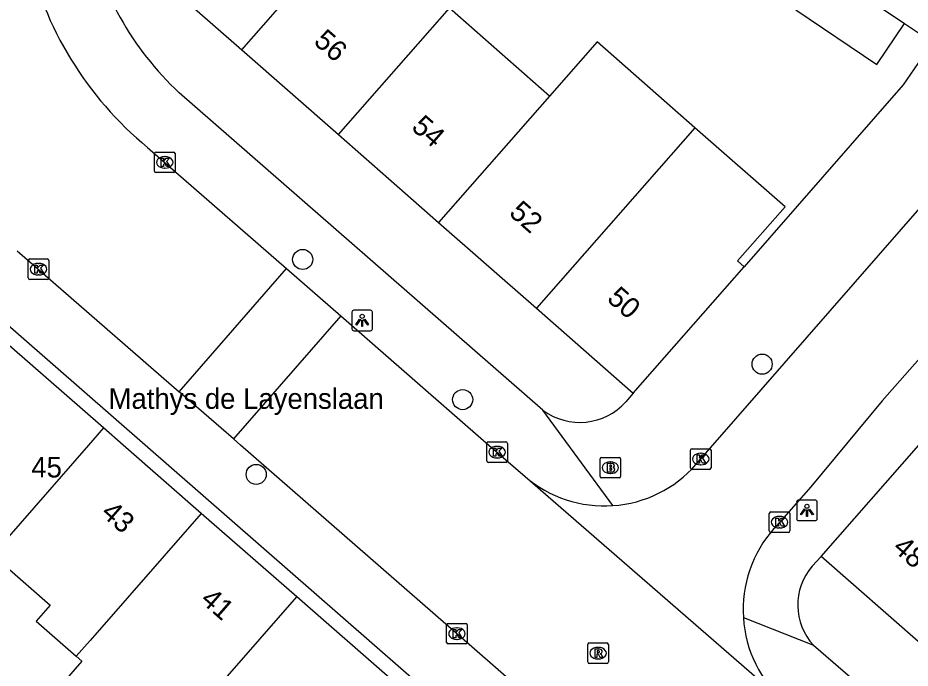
# Model space of a CAD drawing. Extents: x 160026 to 161302, y 384757 to 385701.
# Drawn here: x 160151.26 to 160194.63, y 385239.15 to 385270.78 of the extents above; entities that cross this region are included whole.
import ezdxf

# ---------------------------------------------------------------- set-up
doc = ezdxf.new("R2010")
doc.units = 0
for name, color, linetype in [('IMGEO_Boom', 7, 'Continuous'), ('IMGEO_Brandkraan', 7, 'Continuous'), ('IMGEO_Kolk', 7, 'Continuous'), ('IMGEO_Lichtpunt', 7, 'Continuous'), ('IMGEO_Muur', 7, 'Continuous'), ('IMGEO_Openbare_ruimte_label', 7, 'Continuous'), ('IMGEO_Pand', 7, 'Continuous'), ('IMGEO_Pand_nummerreeks', 7, 'Continuous'), ('IMGEO_Rijbaan_lokaal_gesloten', 7, 'Continuous'), ('IMGEO_Rijbaan_lokaal_open', 7, 'Continuous'), ('IMGEO_Rioolput', 7, 'Continuous'), ('IMGEO_Voetpad_open', 7, 'Continuous')]:
    doc.layers.add(name, color=color, linetype=linetype)

msp = doc.modelspace()

# ---------------------------------------------------------------- linework, layer by layer
at = {"layer": 'IMGEO_Boom'}
for centre in [(160165.104, 385259.028), (160187.438, 385253.935), (160172.88, 385252.211), (160162.845, 385248.574)]:
    msp.add_circle(centre, 0.489, dxfattribs=at)
at = {"layer": 'IMGEO_Brandkraan'}
for p, q in [((160179.558, 385248.475), (160179.558, 385249.327)), ((160179.633, 385249.401), (160180.485, 385249.401)), ((160180.046, 385249.181), (160180.071, 385249.181)), ((160180.559, 385249.327), (160180.559, 385248.475)), ((160180.485, 385248.401), (160179.633, 385248.401)), ((160180.069, 385248.621), (160180.044, 385248.621))]:
    msp.add_line(p, q, dxfattribs=at)
for points in [[(160179.558, 385248.475), (160179.558, 385249.327)], [(160179.633, 385249.401), (160180.485, 385249.401)], [(160180.559, 385249.327), (160180.559, 385248.475)], [(160179.906, 385249.101), (160179.906, 385248.701), (160180.119, 385248.701)], [(160180.137, 385249.101), (160179.906, 385249.101)], [(160180.085, 385249.02), (160180.031, 385249.02), (160180.031, 385248.944)], [(160180.031, 385248.944), (160180.084, 385248.944)], [(160180.093, 385248.868), (160180.031, 385248.868), (160180.031, 385248.787)], [(160180.031, 385248.787), (160180.093, 385248.787)], [(160180.485, 385248.401), (160179.633, 385248.401)]]:
    msp.add_lwpolyline(points, dxfattribs=at)
for centre, radius, start, end in [((160179.635, 385249.325), 0.0765, 91.552, 178.448), ((160179.635, 385249.325), 0.0765, 91.552, 178.448), ((160180.483, 385249.325), 0.0765, 1.552, 88.448), ((160180.483, 385249.325), 0.0765, 1.552, 88.448), ((160180.086, 385248.982), 0.0379, 267.8285, 90.9355), ((160180.094, 385248.827), 0.0404, 269.8759, 90.5077), ((160180.141, 385248.956), 0.145, 59.4692, 91.5367), ((160180.166, 385249.003), 0.0922, 285.5137, 58.1501), ((160180.171, 385248.811), 0.105, 301.3115, 78.989), ((160179.635, 385248.477), 0.0765, 181.552, 268.448), ((160179.635, 385248.477), 0.0765, 181.552, 268.448), ((160180.125, 385248.952), 0.251, 268.6676, 293.5347), ((160180.483, 385248.477), 0.0765, 271.552, 358.448), ((160180.483, 385248.477), 0.0765, 271.552, 358.448)]:
    msp.add_arc(centre, radius, start, end, dxfattribs=at)
for centre, major_axis, ratio, start_param, end_param in [((160180.045, 385248.901), (-0.387, 0.002), 0.722429, 4.712389, 7.853982), ((160180.07, 385248.901), (-0.39, 0.002), 0.717154, 1.570796, 4.712389)]:
    msp.add_ellipse(centre, major_axis=major_axis, ratio=ratio, start_param=start_param, end_param=end_param, dxfattribs=at)
at = {"layer": 'IMGEO_Kolk'}
for p, q in [((160157.899, 385263.323), (160157.899, 385264.175)), ((160157.974, 385264.249), (160158.826, 385264.249)), ((160158.387, 385264.029), (160158.412, 385264.029)), ((160158.9, 385264.175), (160158.9, 385263.323)), ((160158.826, 385263.249), (160157.974, 385263.249)), ((160158.41, 385263.469), (160158.385, 385263.469)), ((160151.761, 385258.129), (160151.761, 385258.981)), ((160151.836, 385259.055), (160152.688, 385259.055)), ((160152.249, 385258.835), (160152.274, 385258.835)), ((160152.762, 385258.981), (160152.762, 385258.129)), ((160152.688, 385258.055), (160151.836, 385258.055)), ((160152.272, 385258.275), (160152.247, 385258.275)), ((160174.054, 385249.23), (160174.054, 385250.082)), ((160174.129, 385250.156), (160174.981, 385250.156)), ((160175.055, 385250.082), (160175.055, 385249.23)), ((160174.542, 385249.936), (160174.567, 385249.936)), ((160183.954, 385248.894), (160183.954, 385249.746)), ((160184.029, 385249.82), (160184.881, 385249.82)), ((160184.955, 385249.746), (160184.955, 385248.894)), ((160174.565, 385249.376), (160174.54, 385249.376)), ((160184.442, 385249.6), (160184.467, 385249.6)), ((160174.981, 385249.156), (160174.129, 385249.156)), ((160184.881, 385248.82), (160184.029, 385248.82)), ((160184.465, 385249.04), (160184.44, 385249.04)), ((160187.785, 385245.824), (160187.785, 385246.676)), ((160187.86, 385246.75), (160188.712, 385246.75)), ((160188.786, 385246.676), (160188.786, 385245.824)), ((160188.273, 385246.53), (160188.298, 385246.53)), ((160188.712, 385245.75), (160187.86, 385245.75)), ((160188.296, 385245.97), (160188.271, 385245.97)), ((160172.102, 385240.404), (160172.102, 385241.256)), ((160172.177, 385241.33), (160173.029, 385241.33)), ((160172.59, 385241.11), (160172.615, 385241.11)), ((160173.103, 385241.256), (160173.103, 385240.404)), ((160172.613, 385240.55), (160172.588, 385240.55)), ((160173.029, 385240.33), (160172.177, 385240.33))]:
    msp.add_line(p, q, dxfattribs=at)
for points in [[(160157.899, 385263.323), (160157.899, 385264.175)], [(160157.974, 385264.249), (160158.826, 385264.249)], [(160158.22, 385263.949), (160158.343, 385263.949), (160158.343, 385263.798), (160158.473, 385263.949), (160158.637, 385263.949), (160158.491, 385263.798), (160158.644, 385263.549), (160158.492, 385263.549), (160158.407, 385263.713), (160158.343, 385263.646), (160158.343, 385263.549), (160158.22, 385263.549), (160158.22, 385263.949)], [(160158.9, 385264.175), (160158.9, 385263.323)], [(160158.826, 385263.249), (160157.974, 385263.249)], [(160151.761, 385258.129), (160151.761, 385258.981)], [(160151.836, 385259.055), (160152.688, 385259.055)], [(160152.082, 385258.755), (160152.205, 385258.755), (160152.205, 385258.604), (160152.335, 385258.755), (160152.499, 385258.755), (160152.353, 385258.604), (160152.506, 385258.355), (160152.354, 385258.355), (160152.269, 385258.519), (160152.205, 385258.452), (160152.205, 385258.355), (160152.082, 385258.355), (160152.082, 385258.755)], [(160152.762, 385258.981), (160152.762, 385258.129)], [(160152.688, 385258.055), (160151.836, 385258.055)], [(160174.054, 385249.23), (160174.054, 385250.082)], [(160174.129, 385250.156), (160174.981, 385250.156)], [(160175.055, 385250.082), (160175.055, 385249.23)], [(160174.375, 385249.856), (160174.498, 385249.856), (160174.498, 385249.705), (160174.628, 385249.856), (160174.792, 385249.856), (160174.646, 385249.705), (160174.799, 385249.456), (160174.647, 385249.456), (160174.562, 385249.62), (160174.498, 385249.553), (160174.498, 385249.456), (160174.375, 385249.456), (160174.375, 385249.856)], [(160183.954, 385248.894), (160183.954, 385249.746)], [(160184.029, 385249.82), (160184.881, 385249.82)], [(160184.955, 385249.746), (160184.955, 385248.894)], [(160184.275, 385249.52), (160184.398, 385249.52), (160184.398, 385249.369), (160184.528, 385249.52), (160184.692, 385249.52), (160184.546, 385249.369), (160184.699, 385249.12), (160184.547, 385249.12), (160184.462, 385249.284), (160184.398, 385249.217), (160184.398, 385249.12), (160184.275, 385249.12), (160184.275, 385249.52)], [(160174.981, 385249.156), (160174.129, 385249.156)], [(160184.881, 385248.82), (160184.029, 385248.82)], [(160187.785, 385245.824), (160187.785, 385246.676)], [(160187.86, 385246.75), (160188.712, 385246.75)], [(160188.786, 385246.676), (160188.786, 385245.824)], [(160188.106, 385246.45), (160188.229, 385246.45), (160188.229, 385246.299), (160188.359, 385246.45), (160188.523, 385246.45), (160188.377, 385246.299), (160188.53, 385246.05), (160188.378, 385246.05), (160188.293, 385246.214), (160188.229, 385246.147), (160188.229, 385246.05), (160188.106, 385246.05), (160188.106, 385246.45)], [(160188.712, 385245.75), (160187.86, 385245.75)], [(160172.102, 385240.404), (160172.102, 385241.256)], [(160172.177, 385241.33), (160173.029, 385241.33)], [(160172.423, 385241.03), (160172.546, 385241.03), (160172.546, 385240.879), (160172.676, 385241.03), (160172.84, 385241.03), (160172.694, 385240.879), (160172.847, 385240.63), (160172.695, 385240.63), (160172.61, 385240.794), (160172.546, 385240.727), (160172.546, 385240.63), (160172.423, 385240.63), (160172.423, 385241.03)], [(160173.103, 385241.256), (160173.103, 385240.404)], [(160173.029, 385240.33), (160172.177, 385240.33)]]:
    msp.add_lwpolyline(points, dxfattribs=at)
for centre, start, end in [((160157.976, 385264.173), 91.552, 178.448), ((160157.976, 385264.173), 91.552, 178.448), ((160158.824, 385264.173), 1.552, 88.448), ((160158.824, 385264.173), 1.552, 88.448), ((160157.976, 385263.325), 181.552, 268.448), ((160157.976, 385263.325), 181.552, 268.448), ((160158.824, 385263.325), 271.552, 358.448), ((160158.824, 385263.325), 271.552, 358.448), ((160151.838, 385258.979), 91.552, 178.448), ((160151.838, 385258.979), 91.552, 178.448), ((160152.686, 385258.979), 1.552, 88.448), ((160152.686, 385258.979), 1.552, 88.448), ((160151.838, 385258.131), 181.552, 268.448), ((160151.838, 385258.131), 181.552, 268.448), ((160152.686, 385258.131), 271.552, 358.448), ((160152.686, 385258.131), 271.552, 358.448), ((160174.131, 385250.08), 91.552, 178.448), ((160174.131, 385250.08), 91.552, 178.448), ((160174.979, 385250.08), 1.552, 88.448), ((160174.979, 385250.08), 1.552, 88.448), ((160184.031, 385249.744), 91.552, 178.448), ((160184.031, 385249.744), 91.552, 178.448), ((160184.879, 385249.744), 1.552, 88.448), ((160184.879, 385249.744), 1.552, 88.448), ((160174.131, 385249.232), 181.552, 268.448), ((160174.131, 385249.232), 181.552, 268.448), ((160174.979, 385249.232), 271.552, 358.448), ((160174.979, 385249.232), 271.552, 358.448), ((160184.031, 385248.896), 181.552, 268.448), ((160184.031, 385248.896), 181.552, 268.448), ((160184.879, 385248.896), 271.552, 358.448), ((160184.879, 385248.896), 271.552, 358.448), ((160187.862, 385246.674), 91.552, 178.448), ((160187.862, 385246.674), 91.552, 178.448), ((160188.71, 385246.674), 1.552, 88.448), ((160188.71, 385246.674), 1.552, 88.448), ((160187.862, 385245.826), 181.552, 268.448), ((160187.862, 385245.826), 181.552, 268.448), ((160188.71, 385245.826), 271.552, 358.448), ((160188.71, 385245.826), 271.552, 358.448), ((160172.179, 385241.254), 91.552, 178.448), ((160172.179, 385241.254), 91.552, 178.448), ((160173.027, 385241.254), 1.552, 88.448), ((160173.027, 385241.254), 1.552, 88.448), ((160172.179, 385240.406), 181.552, 268.448), ((160172.179, 385240.406), 181.552, 268.448), ((160173.027, 385240.406), 271.552, 358.448), ((160173.027, 385240.406), 271.552, 358.448)]:
    msp.add_arc(centre, 0.0765, start, end, dxfattribs=at)
for centre, major_axis, ratio, start_param, end_param in [((160158.386, 385263.749), (-0.387, 0.002), 0.722429, 4.712389, 7.853982), ((160158.411, 385263.749), (-0.39, 0.002), 0.717154, 1.570796, 4.712389), ((160152.248, 385258.555), (-0.387, 0.002), 0.722429, 4.712389, 7.853982), ((160152.273, 385258.555), (-0.39, 0.002), 0.717154, 1.570796, 4.712389), ((160174.541, 385249.656), (-0.387, 0.002), 0.722429, 4.712389, 7.853982), ((160174.566, 385249.656), (-0.39, 0.002), 0.717154, 1.570796, 4.712389), ((160184.441, 385249.32), (-0.387, 0.002), 0.722429, 4.712389, 7.853982), ((160184.466, 385249.32), (-0.39, 0.002), 0.717154, 1.570796, 4.712389), ((160188.272, 385246.25), (-0.387, 0.002), 0.722429, 4.712389, 7.853982), ((160188.297, 385246.25), (-0.39, 0.002), 0.717154, 1.570796, 4.712389), ((160172.589, 385240.83), (-0.387, 0.002), 0.722429, 4.712389, 7.853982), ((160172.614, 385240.83), (-0.39, 0.002), 0.717154, 1.570796, 4.712389)]:
    msp.add_ellipse(centre, major_axis=major_axis, ratio=ratio, start_param=start_param, end_param=end_param, dxfattribs=at)
at = {"layer": 'IMGEO_Lichtpunt'}
for p, q in [((160168.398, 385256.56), (160167.59, 385256.56)), ((160168.398, 385256.56), (160167.59, 385256.56)), ((160167.496, 385256.465), (160167.496, 385255.658)), ((160167.496, 385256.465), (160167.496, 385255.658)), ((160168.492, 385255.658), (160168.492, 385256.465)), ((160168.492, 385255.658), (160168.492, 385256.465)), ((160167.59, 385255.564), (160168.398, 385255.564)), ((160167.59, 385255.564), (160168.398, 385255.564)), ((160189.117, 385247.228), (160189.117, 385246.421)), ((160189.117, 385247.228), (160189.117, 385246.421)), ((160190.019, 385247.323), (160189.211, 385247.323)), ((160190.019, 385247.323), (160189.211, 385247.323)), ((160190.113, 385246.421), (160190.113, 385247.228)), ((160190.113, 385246.421), (160190.113, 385247.228)), ((160189.211, 385246.327), (160190.019, 385246.327)), ((160189.211, 385246.327), (160190.019, 385246.327))]:
    msp.add_line(p, q, dxfattribs=at)
for points in [[(160167.87, 385256.129), (160167.909, 385256.101), (160167.721, 385255.839), (160167.683, 385255.866), (160167.87, 385256.129)], [(160168.082, 385256.101), (160168.12, 385256.128), (160168.307, 385255.866), (160168.268, 385255.838), (160168.082, 385256.101)], [(160167.972, 385256.081), (160168.019, 385256.081), (160168.019, 385255.759), (160167.972, 385255.759), (160167.972, 385256.081)], [(160189.491, 385246.892), (160189.53, 385246.864), (160189.342, 385246.602), (160189.304, 385246.629), (160189.491, 385246.892)], [(160189.593, 385246.844), (160189.64, 385246.844), (160189.64, 385246.522), (160189.593, 385246.522), (160189.593, 385246.844)], [(160189.703, 385246.864), (160189.741, 385246.891), (160189.928, 385246.629), (160189.889, 385246.601), (160189.703, 385246.864)]]:
    msp.add_lwpolyline(points, dxfattribs=at)
for centre in [(160167.995, 385256.263), (160189.616, 385247.026)]:
    msp.add_circle(centre, 0.0994, dxfattribs=at)
for centre, start, end in [((160167.59, 385256.465), 90, 180), ((160167.59, 385256.465), 90, 180), ((160168.398, 385256.465), 0, 90), ((160168.398, 385256.465), 0, 90), ((160167.59, 385255.658), 180, 270), ((160167.59, 385255.658), 180, 270), ((160168.398, 385255.658), 270, 0), ((160168.398, 385255.658), 270, 360), ((160189.211, 385247.228), 90, 180), ((160189.211, 385247.228), 90, 180), ((160190.019, 385247.228), 0, 90), ((160190.019, 385247.228), 0, 90), ((160189.211, 385246.421), 180, 270), ((160189.211, 385246.421), 180, 270), ((160190.019, 385246.421), 270, 0), ((160190.019, 385246.421), 270, 360)]:
    msp.add_arc(centre, 0.0946, start, end, dxfattribs=at)
at = {"layer": 'IMGEO_Muur'}
msp.add_lwpolyline([(160195.714, 385269.592), (160194.296, 385267.521), (160186.568, 385258.673)], dxfattribs=at)
at = {"layer": 'IMGEO_Pand'}
for points in [[(160167.531, 385275.372), (160169.496, 385277.611), (160166.609, 385280.144), (160167.959, 385283.423), (160166.648, 385283.994), (160162.064, 385285.991), (160160.143, 385281.583), (160162.676, 385279.36), (160157.419, 385273.368), (160162.139, 385269.227)], [(160162.139, 385269.227), (160167.531, 385275.372)], [(160190.417, 385273.159), (160189.071, 385271.16), (160193.017, 385268.502), (160194.363, 385270.502)], [(160190.417, 385273.159), (160194.363, 385270.502)], [(160166.847, 385265.097), (160172.239, 385271.243)], [(160177.101, 385266.977), (160172.239, 385271.243)], [(160184.17, 385265.434), (160179.411, 385269.609), (160177.101, 385266.977)], [(160162.139, 385269.227), (160166.847, 385265.097)], [(160177.101, 385266.977), (160171.709, 385260.832)], [(160184.17, 385265.434), (160176.468, 385256.657)], [(160186.568, 385258.673), (160186.247, 385258.954), (160188.556, 385261.586), (160184.17, 385265.434)], [(160166.847, 385265.097), (160171.709, 385260.832)], [(160171.709, 385260.832), (160176.468, 385256.657)], [(160181.176, 385252.527), (160186.568, 385258.673)], [(160176.468, 385256.657), (160181.176, 385252.527)], [(160155.416, 385250.836), (160150.84, 385254.838)], [(160155.416, 385250.836), (160154.685, 385250), (160150.022, 385244.67)], [(160160.175, 385246.674), (160156.372, 385250), (160155.416, 385250.836)], [(160190.301, 385244.573), (160195.051, 385250), (160195.692, 385250.733)], [(160160.175, 385246.674), (160154.779, 385240.503), (160154.1, 385239.727)], [(160164.819, 385242.612), (160160.175, 385246.674)], [(160150.022, 385244.67), (160150.33, 385244.4), (160150.589, 385244.174), (160152.822, 385242.22), (160152.141, 385241.441), (160154.1, 385239.727)], [(160195.147, 385240.332), (160190.301, 385244.573)], [(160158.756, 385235.681), (160159.314, 385236.319), (160164.819, 385242.612)], [(160169.594, 385238.436), (160164.819, 385242.612)], [(160154.1, 385239.727), (160154.373, 385239.488), (160152.967, 385237.879), (160157.336, 385234.058), (160158.756, 385235.681)]]:
    msp.add_lwpolyline(points, dxfattribs=at)
at = {"layer": 'IMGEO_Rijbaan_lokaal_gesloten'}
for points in [[(160157.565, 385264.477), (160164.321, 385258.583)], [(160151.23, 385259.454), (160159.103, 385252.594)], [(160166.952, 385256.288), (160174.16, 385250), (160175.917, 385248.467)], [(160193.713, 385222.293), (160191.374, 385224.407), (160173.333, 385240.195), (160162.08, 385250), (160161.735, 385250.3)], [(160175.917, 385248.467), (160188.548, 385237.492)]]:
    msp.add_lwpolyline(points, dxfattribs=at)
msp.add_arc((160168.48, 385277.731), 17.17, 192.3899, 230.5273, dxfattribs=at)
at = {"layer": 'IMGEO_Rijbaan_lokaal_open'}
for points in [[(160246.413, 385326.062), (160240.26, 385317.233), (160236.548, 385311.938), (160224.713, 385294.715), (160214.696, 385280.059), (160205.272, 385266.358), (160203.147, 385263.504), (160199.637, 385259.362), (160193.279, 385252.157), (160189.808, 385247.973), (160188.015, 385245.946)], [(160184.219, 385249.049), (160185.049, 385250), (160197.686, 385264.476), (160200.597, 385268.144), (160202.405, 385270.714)], [(160159.103, 385252.594), (160164.321, 385258.583)], [(160164.321, 385258.583), (160166.952, 385256.288)], [(160166.952, 385256.288), (160161.735, 385250.3)], [(160161.735, 385250.3), (160159.103, 385252.594)]]:
    msp.add_lwpolyline(points, dxfattribs=at)
for centre, radius, start, end in [((160179.773, 385252.963), 5.924, 274.0107, 318.641), ((160179.772, 385252.959), 5.919, 229.3614, 274.0184), ((160192.495, 385241.984), 5.981, 138.5087, 183.6022), ((160192.494, 385241.985), 5.98, 183.6161, 228.7094)]:
    msp.add_arc(centre, radius, start, end, dxfattribs=at)
at = {"layer": 'IMGEO_Rioolput'}
for p, q in [((160178.963, 385239.452), (160178.963, 385240.304)), ((160179.038, 385240.378), (160179.89, 385240.378)), ((160179.451, 385240.158), (160179.476, 385240.158)), ((160179.964, 385240.304), (160179.964, 385239.452)), ((160179.89, 385239.378), (160179.038, 385239.378)), ((160179.474, 385239.598), (160179.449, 385239.598))]:
    msp.add_line(p, q, dxfattribs=at)
for points in [[(160178.963, 385239.452), (160178.963, 385240.304)], [(160179.038, 385240.378), (160179.89, 385240.378)], [(160179.552, 385240.076), (160179.3, 385240.078), (160179.3, 385239.678)], [(160179.964, 385240.304), (160179.964, 385239.452)], [(160179.3, 385239.678), (160179.424, 385239.678), (160179.424, 385239.84), (160179.435, 385239.84)], [(160179.478, 385239.997), (160179.424, 385239.997), (160179.424, 385239.916)], [(160179.424, 385239.916), (160179.476, 385239.916)], [(160179.482, 385239.811), (160179.553, 385239.678), (160179.693, 385239.678), (160179.628, 385239.804)], [(160179.89, 385239.378), (160179.038, 385239.378)]]:
    msp.add_lwpolyline(points, dxfattribs=at)
for centre, radius, start, end in [((160179.04, 385240.302), 0.0765, 91.552, 178.448), ((160179.04, 385240.302), 0.0765, 91.552, 178.448), ((160179.551, 385239.966), 0.109, 350.3612, 89.416), ((160179.888, 385240.302), 0.0765, 1.552, 88.448), ((160179.888, 385240.302), 0.0765, 1.552, 88.448), ((160179.434, 385239.787), 0.0533, 26.0293, 88.6989), ((160179.46, 385240.105), 0.19, 274.7715, 282.9687), ((160179.484, 385239.901), 0.0964, 77.0061, 93.1865), ((160179.498, 385239.958), 0.0378, 276.6634, 79.6772), ((160179.549, 385239.966), 0.112, 277.5842, 350.9817), ((160179.533, 385239.751), 0.108, 29.5134, 73.7905), ((160179.04, 385239.454), 0.0765, 181.552, 268.448), ((160179.04, 385239.454), 0.0765, 181.552, 268.448), ((160179.888, 385239.454), 0.0765, 271.552, 358.448), ((160179.888, 385239.454), 0.0765, 271.552, 358.448)]:
    msp.add_arc(centre, radius, start, end, dxfattribs=at)
for centre, major_axis, ratio, start_param, end_param in [((160179.45, 385239.878), (-0.387, 0.002), 0.722429, 4.712389, 7.853982), ((160179.475, 385239.878), (-0.39, 0.002), 0.717154, 1.570796, 4.712389)]:
    msp.add_ellipse(centre, major_axis=major_axis, ratio=ratio, start_param=start_param, end_param=end_param, dxfattribs=at)
at = {"layer": 'IMGEO_Voetpad_open'}
for points in [[(160194.363, 385270.502), (160195.714, 385269.592)], [(160195.714, 385269.592), (160194.296, 385267.521), (160186.568, 385258.673)], [(160189.897, 385221.607), (160189.22, 385222.221), (160157.452, 385250), (160136.269, 385268.493)], [(160176.783, 385251.691), (160159.104, 385267.131)], [(160181.176, 385252.527), (160180.818, 385252.107)], [(160180.187, 385247.054), (160176.783, 385251.691)], [(160190.301, 385244.573), (160189.875, 385244.109)], [(160186.526, 385241.608), (160189.941, 385240.261)], [(160189.941, 385240.261), (160210.397, 385222.565), (160223.089, 385212.512)]]:
    msp.add_lwpolyline(points, dxfattribs=at)
for centre, radius, start, end in [((160169.302, 385278.081), 14.963, 191.186, 227.0368), ((160178.572, 385254.118), 3.015, 233.6111, 318.1614), ((160192.039, 385242.222), 2.872, 138.9073, 223.0579)]:
    msp.add_arc(centre, radius, start, end, dxfattribs=at)

# ---------------------------------------------------------------- texts
at = {"layer": 'IMGEO_Openbare_ruimte_label'}
msp.add_text('Mathys de Layenslaan', height=1, rotation=0, dxfattribs=at).set_placement((160155.666, 385251.761))
at = {"layer": 'IMGEO_Pand_nummerreeks'}
for s, rotation, p in [('56', 318.7409, (160165.588, 385269.556)), ('54', 318.7409, (160170.339, 385265.388)), ('52', 318.7413, (160175.087, 385261.221)), ('50', 318.7413, (160179.844, 385257.049)), ('45', 360, (160151.912, 385248.426)), ('43', 318.8273, (160155.251, 385246.624)), ('48', 318.8076, (160193.731, 385244.919)), ('41', 318.8273, (160160.085, 385242.395))]:
    msp.add_text(s, height=1, rotation=rotation, dxfattribs=at).set_placement(p)

doc.saveas('drawing.dxf')
